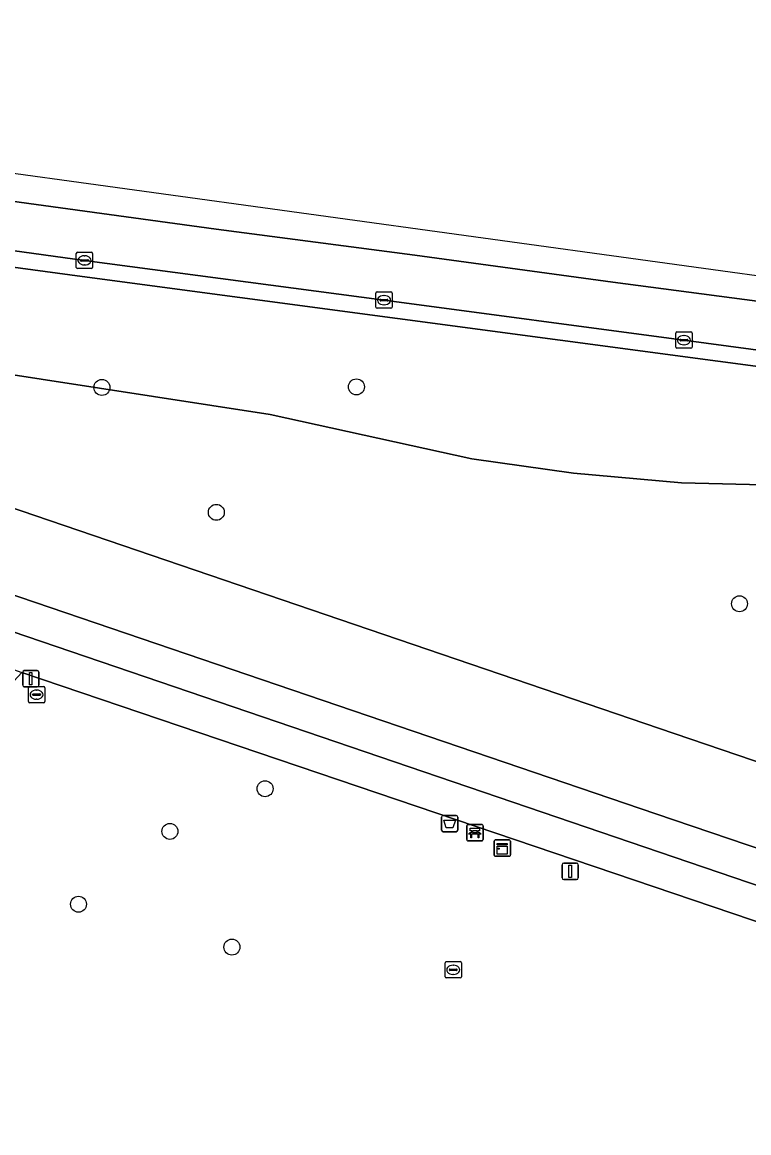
# Model space of a CAD drawing. Extents: x 161258 to 161838, y 380833 to 381727.
# Drawn here: x 161334.9 to 161379.4, y 381658.1 to 381726.2 of the extents above; entities that cross this region are included whole.
import ezdxf

# ---------------------------------------------------------------- set-up
doc = ezdxf.new("R2010")
doc.units = 0
for name, color, linetype in [('IMGEO_Afvalbak', 7, 'Continuous'), ('IMGEO_Bank', 7, 'Continuous'), ('IMGEO_Berm_groen', 7, 'Continuous'), ('IMGEO_Boom', 7, 'Continuous'), ('IMGEO_Groenvoorziening', 7, 'Continuous'), ('IMGEO_Kast', 7, 'Continuous'), ('IMGEO_Kolk', 7, 'Continuous'), ('IMGEO_Lichtmast', 7, 'Continuous'), ('IMGEO_Parkeervlak_halfverhard', 7, 'Continuous'), ('IMGEO_Rijbaan_lokaal_open', 7, 'Continuous'), ('IMGEO_Rijbaan_regionaal_gesloten', 7, 'Continuous'), ('IMGEO_Rioolput', 7, 'Continuous'), ('IMGEO_Voetpad_open', 7, 'Continuous')]:
    doc.layers.add(name, color=color, linetype=linetype)

msp = doc.modelspace()

# ---------------------------------------------------------------- linework, layer by layer
at = {"layer": 'IMGEO_Afvalbak'}
for p, q in [((161360.606, 381676.69), (161360.606, 381677.49)), ((161360.606, 381677.49), (161360.606, 381676.69)), ((161360.706, 381677.59), (161361.496, 381677.59)), ((161361.496, 381677.59), (161360.706, 381677.59)), ((161361.596, 381677.49), (161361.596, 381676.69)), ((161361.596, 381676.69), (161361.596, 381677.49)), ((161361.496, 381676.59), (161360.706, 381676.59)), ((161360.706, 381676.59), (161361.496, 381676.59))]:
    msp.add_line(p, q, dxfattribs=at)
msp.add_lwpolyline([(161360.749, 381677.304), (161361.453, 381677.304), (161361.304, 381676.834), (161360.898, 381676.834), (161360.749, 381677.304)], dxfattribs=at)
for centre, start, end in [((161360.706, 381677.49), 90, 180), ((161360.706, 381677.49), 90, 180), ((161361.496, 381677.49), 0, 90), ((161361.496, 381677.49), 360, 90), ((161360.706, 381676.69), 180, 270), ((161360.706, 381676.69), 180, 270), ((161361.496, 381676.69), 270, 0), ((161361.496, 381676.69), 270, 0)]:
    msp.add_arc(centre, 0.1, start, end, dxfattribs=at)
at = {"layer": 'IMGEO_Bank'}
for p, q in [((161362.147, 381676.111), (161362.147, 381676.952)), ((161362.147, 381676.952), (161362.147, 381676.111)), ((161362.222, 381677.036), (161363.063, 381677.036)), ((161363.063, 381677.036), (161362.222, 381677.036)), ((161363.147, 381676.961), (161363.147, 381676.12)), ((161363.147, 381676.12), (161363.147, 381676.961)), ((161362.844, 381676.434), (161362.451, 381676.434)), ((161362.456, 381676.542), (161362.456, 381676.648)), ((161362.5, 381676.648), (161362.5, 381676.542)), ((161362.788, 381676.654), (161362.506, 381676.654)), ((161362.506, 381676.536), (161362.788, 381676.536)), ((161362.794, 381676.542), (161362.794, 381676.648)), ((161362.838, 381676.648), (161362.838, 381676.542)), ((161363.072, 381676.036), (161362.231, 381676.036)), ((161362.231, 381676.036), (161363.072, 381676.036))]:
    msp.add_line(p, q, dxfattribs=at)
for points in [[(161362.45, 381676.654), (161362.364, 381676.654), (161362.364, 381676.815), (161362.927, 381676.815), (161362.927, 381676.654), (161362.844, 381676.654)], [(161362.394, 381676.434), (161362.252, 381676.434), (161362.364, 381676.536), (161362.45, 381676.536)], [(161362.444, 381676.427), (161362.444, 381676.22), (161362.401, 381676.22), (161362.401, 381676.427)], [(161362.844, 381676.536), (161362.927, 381676.536), (161363.039, 381676.434), (161362.9, 381676.434)], [(161362.894, 381676.427), (161362.894, 381676.22), (161362.85, 381676.22), (161362.85, 381676.427)]]:
    msp.add_lwpolyline(points, dxfattribs=at)
for centre, radius, start, end in [((161362.225, 381676.958), 0.0779, 92.4484, 184.28452), ((161362.225, 381676.958), 0.0779, 92.4484, 184.28452), ((161363.069, 381676.958), 0.0779, 2.4484, 94.28452), ((161363.069, 381676.958), 0.0779, 2.4484, 94.28452), ((161362.225, 381676.114), 0.0779, 182.4484, 274.28452), ((161362.225, 381676.114), 0.0779, 182.4484, 274.28452), ((161362.394, 381676.427), 0.00671, 2.89567, 87.10433), ((161362.451, 381676.427), 0.00671, 92.89567, 177.10433), ((161362.449, 381676.647), 0.00671, 2.89567, 87.10433), ((161362.449, 381676.543), 0.00671, 272.89567, 357.10433), ((161362.506, 381676.647), 0.00671, 92.89567, 177.10433), ((161362.506, 381676.543), 0.00671, 182.89567, 267.10433), ((161362.788, 381676.647), 0.00671, 2.89567, 87.10433), ((161362.788, 381676.543), 0.00671, 272.89567, 357.10433), ((161362.845, 381676.647), 0.00671, 92.89567, 177.10433), ((161362.845, 381676.543), 0.00671, 182.89567, 267.10433), ((161362.843, 381676.427), 0.00671, 2.89567, 87.10433), ((161362.9, 381676.427), 0.00671, 92.89567, 177.10433), ((161363.069, 381676.114), 0.0779, 272.4484, 4.28452), ((161363.069, 381676.114), 0.0779, 272.4484, 4.28452)]:
    msp.add_arc(centre, radius, start, end, dxfattribs=at)
at = {"layer": 'IMGEO_Berm_groen'}
for points in [[(161320.382, 381714.114), (161302.023, 381716.576), (161283.652, 381719.058), (161270.337, 381720.851), (161266.337, 381721.39), (161266.2, 381720.387), (161270.208, 381719.845), (161338.59, 381710.606), (161387.2, 381704.126), (161386.96, 381701.929), (161393.172, 381701.112), (161393.073, 381700.375), (161393.816, 381701.106), (161394.202, 381701.801), (161394.298, 381701.973), (161394.342, 381702.289), (161394.6, 381704.143), (161394.577, 381704.146), (161393.852, 381704.243), (161375.459, 381706.713), (161357.08, 381709.164), (161338.725, 381711.598)], [(161338.59, 381710.606), (161270.208, 381719.845), (161266.2, 381720.387), (161265.65, 381716.362), (161269.693, 381715.83), (161273.11, 381715.38), (161276.343, 381714.86), (161284.269, 381713.225), (161290.931, 381711.459), (161295.591, 381710.053), (161302.129, 381709.465), (161311.935, 381707.75), (161332.472, 381704.88), (161350.111, 381702.164), (161362.451, 381699.429), (161368.695, 381698.551), (161375.302, 381697.96), (161381.143, 381697.835), (161390.776, 381699.021), (161392.132, 381699.449), (161393.073, 381700.375), (161393.172, 381701.112), (161386.96, 381701.929), (161387.2, 381704.126)]]:
    msp.add_lwpolyline(points, close=True, dxfattribs=at)
for points in [[(161399.097, 381701.337), (161394.298, 381701.973), (161394.202, 381701.801), (161393.816, 381701.106), (161393.073, 381700.375), (161392.132, 381699.449), (161390.776, 381699.021), (161381.143, 381697.835), (161375.302, 381697.96), (161368.695, 381698.551), (161362.451, 381699.429), (161350.111, 381702.164), (161332.472, 381704.88), (161311.935, 381707.75), (161302.129, 381709.465), (161295.591, 381710.053), (161292.067, 381710.37)], [(161302.011, 381707.375), (161306.736, 381705.782), (161314.334, 381703.238), (161374.865, 381682.606), (161389.444, 381677.652), (161389.915, 381679.08), (161390.167, 381679.844), (161391.65, 381679.357), (161392.163, 381679.188)]]:
    msp.add_lwpolyline(points, dxfattribs=at)
at = {"layer": 'IMGEO_Boom'}
for centre in [(161339.791, 381703.815), (161355.388, 381703.847), (161346.803, 381696.161), (161378.864, 381690.562), (161349.789, 381679.229), (161343.958, 381676.615), (161338.357, 381672.15), (161347.759, 381669.525)]:
    msp.add_circle(centre, 0.489, dxfattribs=at)
at = {"layer": 'IMGEO_Groenvoorziening'}
msp.add_lwpolyline([(161391.37, 381667.33), (161386.886, 381668.72), (161334.877, 381686.353), (161332.875, 381684.207), (161332.497, 381684.358), (161308.899, 381657.34), (161323.248, 381645.463), (161342.599, 381633.765), (161351.063, 381627.808), (161358.392, 381621.525), (161365.093, 381614.244), (161367.696, 381609.218), (161369.804, 381602.566), (161370.364, 381589.068), (161368.045, 381579.46), (161365.828, 381572.142), (161359.235, 381542.5), (161358.088, 381525.588)], dxfattribs=at)
at = {"layer": 'IMGEO_Kast'}
for p, q in [((161363.825, 381675.164), (161363.825, 381676.005)), ((161363.825, 381676.005), (161363.825, 381675.164)), ((161363.9, 381676.089), (161364.741, 381676.089)), ((161364.741, 381676.089), (161363.9, 381676.089)), ((161364.825, 381676.014), (161364.825, 381675.173)), ((161364.825, 381675.173), (161364.825, 381676.014)), ((161364.75, 381675.089), (161363.909, 381675.089)), ((161363.909, 381675.089), (161364.75, 381675.089))]:
    msp.add_line(p, q, dxfattribs=at)
for points in [[(161364.02, 381675.879), (161364.62, 381675.879), (161364.62, 381675.794), (161364.02, 381675.794), (161364.02, 381675.879)], [(161364.02, 381675.704), (161364.62, 381675.704), (161364.62, 381675.215), (161364.02, 381675.215), (161364.02, 381675.704)]]:
    msp.add_lwpolyline(points, dxfattribs=at)
msp.add_circle((161364.104, 381675.553), 0.0377, dxfattribs=at)
for centre, start, end in [((161364.747, 381676.011), 2.4484, 94.28452), ((161364.747, 381676.011), 2.4484, 94.28452), ((161363.903, 381676.011), 92.4484, 184.28452), ((161363.903, 381676.011), 92.4484, 184.28452), ((161363.903, 381675.167), 182.4484, 274.28452), ((161363.903, 381675.167), 182.4484, 274.28452), ((161364.747, 381675.167), 272.4484, 4.28452), ((161364.747, 381675.167), 272.4484, 4.28452)]:
    msp.add_arc(centre, 0.0779, start, end, dxfattribs=at)
at = {"layer": 'IMGEO_Kolk'}
for p, q in [((161338.223, 381711.171), (161338.223, 381712.023)), ((161338.298, 381712.097), (161339.15, 381712.097)), ((161338.482, 381711.591), (161338.482, 381711.603)), ((161338.92, 381711.554), (161338.522, 381711.554)), ((161338.525, 381711.64), (161338.923, 381711.64)), ((161338.711, 381711.877), (161338.736, 381711.877)), ((161338.966, 381711.603), (161338.966, 381711.591)), ((161339.224, 381712.023), (161339.224, 381711.171)), ((161339.15, 381711.097), (161338.298, 381711.097)), ((161338.734, 381711.317), (161338.709, 381711.317)), ((161356.578, 381708.736), (161356.578, 381709.588)), ((161356.653, 381709.662), (161357.505, 381709.662)), ((161357.066, 381709.442), (161357.091, 381709.442)), ((161357.579, 381709.588), (161357.579, 381708.736)), ((161356.837, 381709.156), (161356.837, 381709.168)), ((161357.275, 381709.119), (161356.877, 381709.119)), ((161356.88, 381709.205), (161357.278, 381709.205)), ((161357.089, 381708.882), (161357.064, 381708.882)), ((161357.321, 381709.168), (161357.321, 381709.156)), ((161357.505, 381708.662), (161356.653, 381708.662)), ((161374.958, 381706.286), (161374.958, 381707.138)), ((161375.033, 381707.212), (161375.885, 381707.212)), ((161375.217, 381706.706), (161375.217, 381706.718)), ((161375.26, 381706.755), (161375.658, 381706.755)), ((161375.446, 381706.992), (161375.471, 381706.992)), ((161375.701, 381706.718), (161375.701, 381706.706)), ((161375.959, 381707.138), (161375.959, 381706.286)), ((161375.885, 381706.212), (161375.033, 381706.212)), ((161375.655, 381706.669), (161375.257, 381706.669)), ((161375.469, 381706.432), (161375.444, 381706.432)), ((161335.286, 381684.565), (161335.286, 381685.417)), ((161335.361, 381685.491), (161336.213, 381685.491)), ((161335.545, 381684.985), (161335.545, 381684.997)), ((161335.983, 381684.948), (161335.585, 381684.948)), ((161335.588, 381685.034), (161335.986, 381685.034)), ((161335.774, 381685.271), (161335.799, 381685.271)), ((161336.029, 381684.997), (161336.029, 381684.985)), ((161336.287, 381685.417), (161336.287, 381684.565)), ((161336.213, 381684.491), (161335.361, 381684.491)), ((161335.797, 381684.711), (161335.772, 381684.711))]:
    msp.add_line(p, q, dxfattribs=at)
for points in [[(161338.223, 381711.171), (161338.223, 381712.023)], [(161338.298, 381712.097), (161339.15, 381712.097)], [(161339.224, 381712.023), (161339.224, 381711.171)], [(161339.15, 381711.097), (161338.298, 381711.097)], [(161356.578, 381708.736), (161356.578, 381709.588)], [(161356.653, 381709.662), (161357.505, 381709.662)], [(161357.579, 381709.588), (161357.579, 381708.736)], [(161357.505, 381708.662), (161356.653, 381708.662)], [(161374.958, 381706.286), (161374.958, 381707.138)], [(161375.033, 381707.212), (161375.885, 381707.212)], [(161375.959, 381707.138), (161375.959, 381706.286)], [(161375.885, 381706.212), (161375.033, 381706.212)], [(161335.286, 381684.565), (161335.286, 381685.417)], [(161335.361, 381685.491), (161336.213, 381685.491)], [(161336.287, 381685.417), (161336.287, 381684.565)], [(161336.213, 381684.491), (161335.361, 381684.491)]]:
    msp.add_lwpolyline(points, dxfattribs=at)
for centre, radius, start, end in [((161338.3, 381712.021), 0.0765, 91.55205, 178.44795), ((161338.3, 381712.021), 0.0765, 91.55205, 178.44795), ((161338.522, 381711.6), 0.0403, 85.87752, 175.75265), ((161338.519, 381711.59), 0.0366, 178.93798, 274.71019), ((161338.923, 381711.597), 0.043, 264.86636, 352.45326), ((161338.927, 381711.602), 0.0386, 1.73085, 96.63898), ((161339.148, 381712.021), 0.0765, 1.55205, 88.44795), ((161339.148, 381712.021), 0.0765, 1.55205, 88.44795), ((161338.3, 381711.173), 0.0765, 181.55205, 268.44795), ((161338.3, 381711.173), 0.0765, 181.55205, 268.44795), ((161339.148, 381711.173), 0.0765, 271.55205, 358.44795), ((161339.148, 381711.173), 0.0765, 271.55205, 358.44795), ((161356.655, 381709.586), 0.0765, 91.55205, 178.44795), ((161356.655, 381709.586), 0.0765, 91.55205, 178.44795), ((161357.503, 381709.586), 0.0765, 1.55205, 88.44795), ((161357.503, 381709.586), 0.0765, 1.55205, 88.44795), ((161356.877, 381709.165), 0.0403, 85.87752, 175.75265), ((161356.874, 381709.155), 0.0366, 178.93798, 274.71019), ((161357.278, 381709.162), 0.043, 264.86636, 352.45326), ((161357.282, 381709.167), 0.0386, 1.73085, 96.63898), ((161356.655, 381708.738), 0.0765, 181.55205, 268.44795), ((161356.655, 381708.738), 0.0765, 181.55205, 268.44795), ((161357.503, 381708.738), 0.0765, 271.55205, 358.44795), ((161357.503, 381708.738), 0.0765, 271.55205, 358.44795), ((161375.035, 381707.136), 0.0765, 91.55205, 178.44795), ((161375.035, 381707.136), 0.0765, 91.55205, 178.44795), ((161375.257, 381706.715), 0.0403, 85.87752, 175.75265), ((161375.662, 381706.717), 0.0386, 1.73085, 96.63898), ((161375.883, 381707.136), 0.0765, 1.55205, 88.44795), ((161375.883, 381707.136), 0.0765, 1.55205, 88.44795), ((161375.035, 381706.288), 0.0765, 181.55205, 268.44795), ((161375.035, 381706.288), 0.0765, 181.55205, 268.44795), ((161375.254, 381706.705), 0.0366, 178.93798, 274.71019), ((161375.658, 381706.712), 0.043, 264.86636, 352.45326), ((161375.883, 381706.288), 0.0765, 271.55205, 358.44795), ((161375.883, 381706.288), 0.0765, 271.55205, 358.44795), ((161335.363, 381685.415), 0.0765, 91.55205, 178.44795), ((161335.363, 381685.415), 0.0765, 91.55205, 178.44795), ((161335.585, 381684.994), 0.0403, 85.87752, 175.75265), ((161335.582, 381684.984), 0.0366, 178.93798, 274.71019), ((161335.986, 381684.991), 0.043, 264.86636, 352.45326), ((161335.99, 381684.996), 0.0386, 1.73085, 96.63898), ((161336.211, 381685.415), 0.0765, 1.55205, 88.44795), ((161336.211, 381685.415), 0.0765, 1.55205, 88.44795), ((161335.363, 381684.567), 0.0765, 181.55205, 268.44795), ((161335.363, 381684.567), 0.0765, 181.55205, 268.44795), ((161336.211, 381684.567), 0.0765, 271.55205, 358.44795), ((161336.211, 381684.567), 0.0765, 271.55205, 358.44795)]:
    msp.add_arc(centre, radius, start, end, dxfattribs=at)
for centre, major_axis, ratio, start_param, end_param in [((161338.71, 381711.597), (-0.387, 0.002), 0.722429, 4.712389, 7.853982), ((161338.735, 381711.597), (-0.39, 0.002), 0.717154, 1.570796, 4.712389), ((161357.065, 381709.162), (-0.387, 0.002), 0.722429, 4.712389, 7.853982), ((161357.09, 381709.162), (-0.39, 0.002), 0.717154, 1.570796, 4.712389), ((161375.445, 381706.712), (-0.387, 0.002), 0.722429, 4.712389, 7.853982), ((161375.47, 381706.712), (-0.39, 0.002), 0.717154, 1.570796, 4.712389), ((161335.773, 381684.991), (-0.387, 0.002), 0.722429, 4.712389, 7.853982), ((161335.798, 381684.991), (-0.39, 0.002), 0.717154, 1.570796, 4.712389)]:
    msp.add_ellipse(centre, major_axis=major_axis, ratio=ratio, start_param=start_param, end_param=end_param, dxfattribs=at)
at = {"layer": 'IMGEO_Lichtmast'}
for p, q in [((161334.937, 381685.567), (161334.937, 381686.367)), ((161334.937, 381686.367), (161334.937, 381685.567)), ((161335.037, 381686.467), (161335.827, 381686.467)), ((161335.827, 381686.467), (161335.037, 381686.467)), ((161335.927, 381686.367), (161335.927, 381685.567)), ((161335.927, 381685.567), (161335.927, 381686.367)), ((161335.827, 381685.467), (161335.037, 381685.467)), ((161335.037, 381685.467), (161335.827, 381685.467)), ((161367.994, 381673.766), (161367.994, 381674.566)), ((161367.994, 381674.566), (161367.994, 381673.766)), ((161368.094, 381674.666), (161368.884, 381674.666)), ((161368.884, 381674.666), (161368.094, 381674.666)), ((161368.984, 381674.566), (161368.984, 381673.766)), ((161368.984, 381673.766), (161368.984, 381674.566)), ((161368.884, 381673.666), (161368.094, 381673.666)), ((161368.094, 381673.666), (161368.884, 381673.666))]:
    msp.add_line(p, q, dxfattribs=at)
for points in [[(161335.357, 381686.342), (161335.507, 381686.342), (161335.507, 381685.592), (161335.357, 381685.592), (161335.357, 381686.342)], [(161368.414, 381674.541), (161368.564, 381674.541), (161368.564, 381673.791), (161368.414, 381673.791), (161368.414, 381674.541)]]:
    msp.add_lwpolyline(points, dxfattribs=at)
for centre, start, end in [((161335.037, 381686.367), 90, 180), ((161335.037, 381686.367), 90, 180), ((161335.827, 381686.367), 0, 90), ((161335.827, 381686.367), 360, 90), ((161335.037, 381685.567), 180, 270), ((161335.037, 381685.567), 180, 270), ((161335.827, 381685.567), 270, 0), ((161335.827, 381685.567), 270, 0), ((161368.094, 381674.566), 90, 180), ((161368.094, 381674.566), 90, 180), ((161368.884, 381674.566), 0, 90), ((161368.884, 381674.566), 360, 90), ((161368.094, 381673.766), 180, 270), ((161368.094, 381673.766), 180, 270), ((161368.884, 381673.766), 270, 0), ((161368.884, 381673.766), 270, 0)]:
    msp.add_arc(centre, 0.1, start, end, dxfattribs=at)
at = {"layer": 'IMGEO_Parkeervlak_halfverhard'}
msp.add_lwpolyline([(161297.963, 381701.183), (161306.347, 381698.37), (161373.055, 381675.655), (161387.563, 381670.711), (161387.916, 381671.748), (161388.263, 381672.768), (161387.854, 381672.902), (161387.182, 381673.123), (161384.929, 381673.889), (161373.728, 381677.698), (161306.917, 381700.444), (161298.406, 381703.319)], dxfattribs=at)
at = {"layer": 'IMGEO_Rijbaan_lokaal_open'}
msp.add_lwpolyline([(161298.406, 381703.319), (161306.917, 381700.444), (161373.728, 381677.698), (161384.929, 381673.889), (161387.182, 381673.123), (161387.854, 381672.902), (161389.444, 381677.652), (161374.865, 381682.606), (161314.334, 381703.238), (161306.736, 381705.782), (161302.011, 381707.375)], dxfattribs=at)
at = {"layer": 'IMGEO_Rijbaan_regionaal_gesloten'}
msp.add_lwpolyline([(161395.21, 381708.555), (161266.992, 381726.19), (161266.848, 381725.137), (161266.739, 381724.334), (161270.713, 381723.786), (161274.594, 381723.251), (161286.434, 381721.67), (161294.615, 381720.579), (161302.624, 381719.51), (161314.74, 381717.835), (161322.659, 381716.784), (161334.727, 381715.159), (161346.792, 381713.518), (161358.971, 381711.918), (161371.094, 381710.27), (161383.043, 381708.695), (161395.013, 381707.117)], close=True, dxfattribs=at)
msp.add_lwpolyline([(161383.043, 381708.695), (161371.094, 381710.27), (161358.971, 381711.918), (161346.792, 381713.518), (161334.727, 381715.159), (161322.659, 381716.784), (161314.74, 381717.835), (161302.624, 381719.51), (161294.615, 381720.579), (161286.434, 381721.67), (161274.594, 381723.251), (161270.713, 381723.786), (161266.739, 381724.334), (161266.697, 381724.029), (161266.337, 381721.39), (161270.337, 381720.851), (161283.652, 381719.058), (161302.023, 381716.576), (161320.382, 381714.114), (161338.725, 381711.598), (161357.08, 381709.164), (161375.459, 381706.713), (161393.852, 381704.243)], dxfattribs=at)
at = {"layer": 'IMGEO_Rioolput'}
for p, q in [((161360.895, 381668.632), (161361.747, 381668.632)), ((161360.82, 381667.706), (161360.82, 381668.558)), ((161361.079, 381668.126), (161361.079, 381668.138)), ((161361.517, 381668.089), (161361.119, 381668.089)), ((161361.122, 381668.175), (161361.52, 381668.175)), ((161361.308, 381668.412), (161361.333, 381668.412)), ((161361.563, 381668.138), (161361.563, 381668.126)), ((161361.821, 381668.558), (161361.821, 381667.706)), ((161361.747, 381667.632), (161360.895, 381667.632)), ((161361.331, 381667.852), (161361.306, 381667.852))]:
    msp.add_line(p, q, dxfattribs=at)
for points in [[(161360.895, 381668.632), (161361.747, 381668.632)], [(161360.82, 381667.706), (161360.82, 381668.558)], [(161361.821, 381668.558), (161361.821, 381667.706)], [(161361.747, 381667.632), (161360.895, 381667.632)]]:
    msp.add_lwpolyline(points, dxfattribs=at)
for centre, radius, start, end in [((161360.897, 381668.556), 0.0765, 91.55205, 178.44795), ((161360.897, 381668.556), 0.0765, 91.55205, 178.44795), ((161361.745, 381668.556), 0.0765, 1.55205, 88.44795), ((161361.745, 381668.556), 0.0765, 1.55205, 88.44795), ((161361.119, 381668.135), 0.0403, 85.87752, 175.75265), ((161361.116, 381668.125), 0.0366, 178.93798, 274.71019), ((161361.52, 381668.132), 0.043, 264.86636, 352.45326), ((161361.524, 381668.137), 0.0386, 1.73085, 96.63898), ((161360.897, 381667.708), 0.0765, 181.55205, 268.44795), ((161360.897, 381667.708), 0.0765, 181.55205, 268.44795), ((161361.745, 381667.708), 0.0765, 271.55205, 358.44795), ((161361.745, 381667.708), 0.0765, 271.55205, 358.44795)]:
    msp.add_arc(centre, radius, start, end, dxfattribs=at)
for centre, major_axis, ratio, start_param, end_param in [((161361.307, 381668.132), (-0.387, 0.002), 0.722429, 4.712389, 7.853982), ((161361.332, 381668.132), (-0.39, 0.002), 0.717154, 1.570796, 4.712389)]:
    msp.add_ellipse(centre, major_axis=major_axis, ratio=ratio, start_param=start_param, end_param=end_param, dxfattribs=at)
at = {"layer": 'IMGEO_Voetpad_open'}
msp.add_lwpolyline([(161297.687, 381699.047), (161305.615, 381696.385), (161331.864, 381687.437), (161334.877, 381686.353), (161386.886, 381668.72), (161386.954, 381668.921), (161387.563, 381670.711), (161373.055, 381675.655), (161306.347, 381698.37)], dxfattribs=at)

doc.saveas('drawing.dxf')
